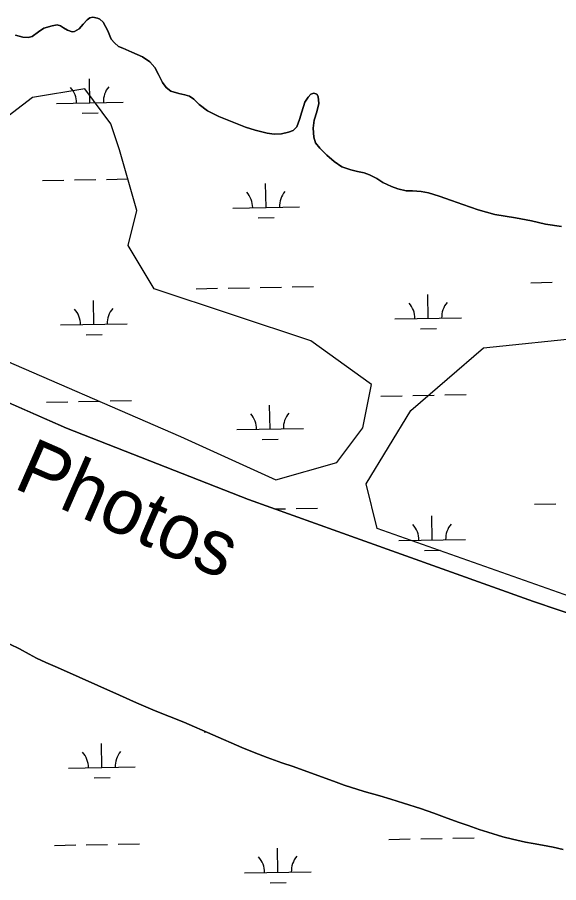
# Model space of a CAD drawing. Extents: x 3914892 to 3953151, y 242587 to 268572.
# Drawn here: x 3946980 to 3947793, y 254726 to 256025 of the extents above; entities that cross this region are included whole.
import ezdxf

# ---------------------------------------------------------------- set-up
doc = ezdxf.new("R2010")
doc.units = 0
for name, color, linetype in [('V-RIVR-IDEN', 7, 'Continuous'), ('V-SITE-VEGE', 7, 'Continuous'), ('V-TOPO-SHOR', 7, 'Continuous'), ('V-WETL-SWMP', 7, 'Continuous')]:
    doc.layers.add(name, color=color, linetype=linetype)

msp = doc.modelspace()

# ---------------------------------------------------------------- linework, layer by layer
at = {"layer": 'V-SITE-VEGE'}
for points in [[(3946925.1, 255526.5), (3947225.1, 255396.1), (3947368.6, 255330.9), (3947459.9, 255357), (3947499, 255409.2), (3947512.1, 255474.4), (3947420.8, 255539.6), (3947186, 255617.8), (3947146.9, 255683.1), (3947159.9, 255735.2), (3947133.8, 255826.5), (3947120.8, 255865.7), (3947081.6, 255917.8), (3947003.4, 255904.8), (3946951.2, 255865.7)], [(3947809.7, 255156.1), (3947520.6, 255258.3), (3947503.8, 255325.1), (3947570.8, 255435.1), (3947679.8, 255529.4), (3947834.8, 255545.1)]]:
    msp.add_lwpolyline(points, dxfattribs=at)
at = {"layer": 'V-TOPO-SHOR'}
for points in [[(3947613.3, 255757.1), (3947597.6, 255762), (3947586.5, 255763.9), (3947573.4, 255764.7), (3947563.8, 255765.1), (3947551.7, 255767.8), (3947541.8, 255771.2), (3947528.9, 255777.3), (3947520.1, 255783.2), (3947508.8, 255789), (3947500.9, 255791.9), (3947490.7, 255793.8), (3947480.8, 255796.6), (3947467.5, 255801.1), (3947455.9, 255808.9), (3947445.1, 255818.4), (3947434.3, 255828.9), (3947428, 255837), (3947425.4, 255845.4), (3947424.2, 255858.8), (3947426, 255871.1), (3947429.9, 255883.4), (3947432.7, 255895.9), (3947432.1, 255906.5), (3947430.1, 255909.9), (3947425.2, 255911.3), (3947421, 255910), (3947416.7, 255905.7), (3947412, 255897.8), (3947407.4, 255883.5), (3947404.1, 255871.8), (3947399.9, 255861.1), (3947394.2, 255855.4), (3947387.6, 255853.1), (3947377, 255850.5), (3947366.1, 255849.9), (3947355.5, 255851.6), (3947337.5, 255855.9), (3947322.8, 255860.5), (3947305.4, 255867.5), (3947282.8, 255876.4), (3947265.6, 255885.2), (3947253.4, 255894.6), (3947245.1, 255902.5), (3947238.8, 255907.1), (3947231.9, 255909.2), (3947222.8, 255910.8), (3947210.9, 255914.7), (3947203.6, 255920.2), (3947198.1, 255927.7), (3947192.3, 255939.7), (3947186.7, 255950), (3947179.2, 255958.6), (3947168.2, 255966.2), (3947152.4, 255973.2), (3947138.9, 255978.8), (3947132.4, 255981.4), (3947126.3, 255986.9), (3947121.2, 255992.6), (3947119.1, 255997.4), (3947116.4, 256005.2), (3947109.4, 256018), (3947104.5, 256022.7), (3947100.7, 256024.3), (3947093.8, 256025.4), (3947089.2, 256024.5), (3947085.4, 256021.6), (3947079.3, 256015.3), (3947073.4, 256008.2), (3947066.2, 256004.1), (3947062.6, 256003.8), (3947055.6, 256006.1), (3947049.7, 256009.8), (3947045.4, 256012.8), (3947040.4, 256013.9), (3947032.6, 256012.8), (3947020.4, 256009), (3947012, 256003.6), (3947002.5, 255996.7), (3946996.7, 255995), (3946988.7, 255995.3), (3946977.8, 255998.7)], [(3945916.1, 255951.8), (3946012, 255900.5), (3946137.4, 255833.6), (3946294.5, 255753.9), (3946480.1, 255668.6), (3946605.9, 255605.7), (3946743.7, 255543.1), (3946897.2, 255477.8), (3947054, 255408.5)], [(3947796.9, 255711.2), (3947773.2, 255715.1), (3947752.2, 255719.8), (3947728.2, 255724.2), (3947697.2, 255729.6), (3947671.8, 255736.4), (3947649, 255744.3), (3947632.1, 255750.5), (3947613.3, 255757.1)], [(3947054, 255408.5), (3947327.2, 255301.4), (3947494.9, 255241.7), (3947755, 255148.5), (3947950.8, 255082.4), (3948229.1, 254999.4), (3948395.6, 254958.1), (3948525.2, 254923.7), (3948705.2, 254879.3)], [(3947799.8, 254776.4), (3947784.7, 254779.6), (3947768.5, 254782.7), (3947754.5, 254785.1), (3947742.9, 254787.2), (3947723.5, 254791.8), (3947709.1, 254795.4), (3947686.6, 254802.2), (3947673.7, 254806.5), (3947656.9, 254812.3), (3947643.3, 254817), (3947625.3, 254823.5), (3947605.5, 254830.8), (3947585.7, 254837.8), (3947560, 254845.9), (3947541.1, 254851.8), (3947524.5, 254856.8), (3947500.9, 254863.4), (3947470.8, 254872.9), (3947458.7, 254877.2), (3947394.2, 254900.8), (3947377.2, 254906.4), (3947355.2, 254914.3), (3947335.7, 254921.7), (3947317.4, 254929.4), (3947230.3, 254967.3), (3947187.3, 254984.5), (3947159.4, 254996.4), (3947133.8, 255008.1), (3947040.6, 255049.7), (3947023, 255057), (3947009.3, 255063.3), (3946998.4, 255069.4), (3946983.8, 255077.3), (3946969, 255084.5)]]:
    msp.add_lwpolyline(points, dxfattribs=at)
at = {"layer": 'V-WETL-SWMP'}
for p, q in [((3947089.2, 256024.5), (3947093.8, 256025.4)), ((3947093.8, 256025.4), (3947100.7, 256024.3)), ((3947020.4, 256009), (3947032.6, 256012.8)), ((3947032.6, 256012.8), (3947040.4, 256013.9)), ((3947040.4, 256013.9), (3947045.4, 256012.8)), ((3947045.4, 256012.8), (3947049.7, 256009.8)), ((3947073.4, 256008.2), (3947079.3, 256015.3)), ((3947079.3, 256015.3), (3947085.4, 256021.6)), ((3947085.4, 256021.6), (3947089.2, 256024.5)), ((3947100.7, 256024.3), (3947104.5, 256022.7)), ((3947104.5, 256022.7), (3947109.4, 256018)), ((3947109.4, 256018), (3947116.4, 256005.2)), ((3947002.5, 255996.7), (3947012, 256003.6)), ((3947012, 256003.6), (3947020.4, 256009)), ((3947049.7, 256009.8), (3947055.6, 256006.1)), ((3947055.6, 256006.1), (3947062.6, 256003.8)), ((3947062.6, 256003.8), (3947066.2, 256004.1)), ((3947066.2, 256004.1), (3947073.4, 256008.2)), ((3947116.4, 256005.2), (3947119.1, 255997.4)), ((3946977.8, 255998.7), (3946988.7, 255995.3)), ((3946988.7, 255995.3), (3946996.7, 255995)), ((3946996.7, 255995), (3947002.5, 255996.7)), ((3947119.1, 255997.4), (3947121.2, 255992.6)), ((3947121.2, 255992.6), (3947126.3, 255986.9)), ((3947126.3, 255986.9), (3947132.4, 255981.4)), ((3947132.4, 255981.4), (3947138.9, 255978.8)), ((3947138.9, 255978.8), (3947152.4, 255973.2)), ((3947152.4, 255973.2), (3947168.2, 255966.2)), ((3947168.2, 255966.2), (3947179.2, 255958.6)), ((3947179.2, 255958.6), (3947186.7, 255950)), ((3947186.7, 255950), (3947192.3, 255939.7)), ((3947192.3, 255939.7), (3947198.1, 255927.7)), ((3947089.4, 255897.1), (3947088.8, 255933.1)), ((3947198.1, 255927.7), (3947203.6, 255920.2)), ((3947203.6, 255920.2), (3947210.9, 255914.7)), ((3947210.9, 255914.7), (3947222.8, 255910.8)), ((3947222.8, 255910.8), (3947231.9, 255909.2)), ((3947231.9, 255909.2), (3947238.8, 255907.1)), ((3947416.7, 255905.7), (3947421, 255910)), ((3947421, 255910), (3947425.2, 255911.3)), ((3947425.2, 255911.3), (3947430.1, 255909.9)), ((3947430.1, 255909.9), (3947432.1, 255906.5)), ((3947039.4, 255896.2), (3947139.4, 255898)), ((3947238.8, 255907.1), (3947245.1, 255902.5)), ((3947245.1, 255902.5), (3947253.4, 255894.6)), ((3947407.4, 255883.5), (3947412, 255897.8)), ((3947412, 255897.8), (3947416.7, 255905.7)), ((3947432.7, 255895.9), (3947429.9, 255883.4)), ((3947432.1, 255906.5), (3947432.7, 255895.9)), ((3947253.4, 255894.6), (3947265.6, 255885.2)), ((3947265.6, 255885.2), (3947282.8, 255876.4)), ((3947404.1, 255871.8), (3947407.4, 255883.5)), ((3947429.9, 255883.4), (3947426, 255871.1)), ((3947077.7, 255881.5), (3947101.7, 255881.9)), ((3947282.8, 255876.4), (3947305.4, 255867.5)), ((3947399.9, 255861.1), (3947404.1, 255871.8)), ((3947426, 255871.1), (3947424.2, 255858.8)), ((3947305.4, 255867.5), (3947322.8, 255860.5)), ((3947322.8, 255860.5), (3947337.5, 255855.9)), ((3947394.2, 255855.4), (3947399.9, 255861.1)), ((3947424.2, 255858.8), (3947425.4, 255845.4)), ((3947337.5, 255855.9), (3947355.5, 255851.6)), ((3947355.5, 255851.6), (3947366.1, 255849.9)), ((3947366.1, 255849.9), (3947377, 255850.5)), ((3947377, 255850.5), (3947387.6, 255853.1)), ((3947387.6, 255853.1), (3947394.2, 255855.4)), ((3947425.4, 255845.4), (3947428, 255837)), ((3947428, 255837), (3947434.3, 255828.9)), ((3947434.3, 255828.9), (3947445.1, 255818.4)), ((3947445.1, 255818.4), (3947455.9, 255808.9)), ((3947455.9, 255808.9), (3947467.5, 255801.1)), ((3947467.5, 255801.1), (3947480.8, 255796.6)), ((3947480.8, 255796.6), (3947490.7, 255793.8)), ((3947490.7, 255793.8), (3947500.9, 255791.9)), ((3947500.9, 255791.9), (3947508.8, 255789)), ((3947018.1, 255780.4), (3947050.1, 255781)), ((3947066.1, 255781.3), (3947098.1, 255781.8)), ((3947114.1, 255782.1), (3947146.1, 255782.7)), ((3947508.8, 255789), (3947520.1, 255783.2)), ((3947520.1, 255783.2), (3947528.9, 255777.3)), ((3947353.7, 255740), (3947353.1, 255776)), ((3947528.9, 255777.3), (3947541.8, 255771.2)), ((3947541.8, 255771.2), (3947551.7, 255767.8)), ((3947551.7, 255767.8), (3947563.8, 255765.1)), ((3947563.8, 255765.1), (3947573.4, 255764.7)), ((3947573.4, 255764.7), (3947586.5, 255763.9)), ((3947586.5, 255763.9), (3947597.6, 255762)), ((3947597.6, 255762), (3947613.3, 255757.1)), ((3947613.3, 255757.1), (3947632.1, 255750.5)), ((3947303.7, 255739.1), (3947403.7, 255740.9)), ((3947632.1, 255750.5), (3947649, 255744.3)), ((3947649, 255744.3), (3947671.8, 255736.4)), ((3947671.8, 255736.4), (3947697.2, 255729.6)), ((3947697.2, 255729.6), (3947728.2, 255724.2)), ((3947342, 255724.3), (3947366, 255724.8)), ((3947728.2, 255724.2), (3947752.2, 255719.8)), ((3947752.2, 255719.8), (3947773.1, 255715.1)), ((3947773.1, 255715.1), (3947796.9, 255711.2)), ((3947750.9, 255627), (3947782.9, 255627.6)), ((3947249, 255618), (3947281, 255618.6)), ((3947297, 255618.9), (3947329, 255619.4)), ((3947345, 255619.7), (3947377, 255620.3)), ((3947393, 255620.6), (3947425, 255621.2)), ((3947597.2, 255573.5), (3947596.6, 255609.5)), ((3947095.4, 255564.5), (3947094.7, 255600.5)), ((3947547.2, 255572.6), (3947647.2, 255574.4)), ((3947045.4, 255563.6), (3947145.4, 255565.4)), ((3947585.5, 255557.8), (3947609.5, 255558.3)), ((3947083.7, 255548.9), (3947107.7, 255549.3)), ((3947054, 255408.5), (3946897.2, 255477.8)), ((3947525.9, 255456.8), (3947557.9, 255457.3)), ((3947573.9, 255457.6), (3947605.9, 255458.2)), ((3947621.9, 255458.5), (3947653.9, 255459)), ((3947024.1, 255447.8), (3947056.1, 255448.4)), ((3947072, 255448.6), (3947104, 255449.2)), ((3947120, 255449.5), (3947152, 255450.1)), ((3947359.7, 255407.3), (3947359, 255443.3)), ((3947327.2, 255301.4), (3947054, 255408.5)), ((3947309.7, 255406.5), (3947409.7, 255408.2)), ((3947348, 255391.7), (3947372, 255392.1)), ((3947494.9, 255241.7), (3947327.2, 255301.4)), ((3947366.6, 255287.4), (3947383, 255287.7)), ((3947399, 255288), (3947431, 255288.5)), ((3947756.8, 255294.4), (3947788.8, 255294.9)), ((3947603.2, 255240.9), (3947602.5, 255276.9)), ((3947755, 255148.5), (3947494.9, 255241.7)), ((3947553.2, 255240), (3947653.2, 255241.8)), ((3947591.4, 255225.2), (3947615.4, 255225.7)), ((3947950.8, 255082.4), (3947755, 255148.5)), ((3946969, 255084.5), (3946983.8, 255077.3)), ((3946983.8, 255077.3), (3946998.4, 255069.4)), ((3946998.4, 255069.4), (3947009.3, 255063.3)), ((3947009.3, 255063.3), (3947023, 255057)), ((3947023, 255057), (3947040.6, 255049.7)), ((3947040.6, 255049.7), (3947133.8, 255008.1)), ((3947133.8, 255008.1), (3947159.4, 254996.4)), ((3947159.4, 254996.4), (3947187.3, 254984.5)), ((3947187.3, 254984.5), (3947230.3, 254967.3)), ((3947230.3, 254967.3), (3947317.4, 254929.4)), ((3947260.9, 254952.8), (3947263.6, 254952.8)), ((3947107.3, 254899.3), (3947106.6, 254935.3)), ((3947317.4, 254929.4), (3947335.7, 254921.7)), ((3947335.7, 254921.7), (3947355.2, 254914.3)), ((3947355.2, 254914.3), (3947377.2, 254906.4)), ((3947057.3, 254898.4), (3947157.3, 254900.2)), ((3947377.2, 254906.4), (3947394.2, 254900.8)), ((3947394.2, 254900.8), (3947458.7, 254877.2)), ((3947095.6, 254883.6), (3947119.6, 254884.1)), ((3947458.7, 254877.2), (3947470.8, 254872.9)), ((3947470.8, 254872.9), (3947500.9, 254863.4)), ((3947500.9, 254863.4), (3947524.5, 254856.8)), ((3947524.5, 254856.8), (3947541.1, 254851.8)), ((3947541.1, 254851.8), (3947560, 254845.9)), ((3947560, 254845.9), (3947585.7, 254837.8)), ((3947585.7, 254837.8), (3947605.5, 254830.8)), ((3947605.5, 254830.8), (3947625.3, 254823.5)), ((3947625.3, 254823.5), (3947643.3, 254817)), ((3947643.3, 254817), (3947656.9, 254812.3)), ((3947656.9, 254812.3), (3947673.7, 254806.5)), ((3947673.7, 254806.5), (3947686.6, 254802.2)), ((3947537.8, 254791.5), (3947569.8, 254792.1)), ((3947585.8, 254792.4), (3947617.8, 254792.9)), ((3947633.8, 254793.2), (3947665.8, 254793.8)), ((3947686.6, 254802.2), (3947709.1, 254795.4)), ((3947709.1, 254795.4), (3947723.5, 254791.8)), ((3947723.5, 254791.8), (3947742.9, 254787.2)), ((3947036, 254782.5), (3947068, 254783.1)), ((3947084, 254783.4), (3947115.9, 254784)), ((3947131.9, 254784.3), (3947163.9, 254784.8)), ((3947371.6, 254742.1), (3947370.9, 254778.1)), ((3947742.9, 254787.2), (3947754.5, 254785.1)), ((3947754.5, 254785.1), (3947768.5, 254782.7)), ((3947768.5, 254782.7), (3947784.7, 254779.6)), ((3947784.7, 254779.6), (3947799.8, 254776.4)), ((3947321.6, 254741.2), (3947421.6, 254743)), ((3947359.9, 254726.5), (3947383.9, 254726.9))]:
    msp.add_line(p, q, dxfattribs=at)
for centre, start, end in [((3947144.7, 255898.6), 140.2532, 181.7968), ((3947034.2, 255896.6), 0.2532, 41.7968), ((3947298.5, 255739.5), 0.2532, 41.7968), ((3947409, 255741.4), 140.2532, 181.7968), ((3947542, 255573), 0.2532, 41.7968), ((3947652.4, 255574.9), 140.2532, 181.7968), ((3947040.1, 255564), 0.2532, 41.7968), ((3947150.6, 255566), 140.2532, 181.7968), ((3947304.4, 255406.8), 0.2532, 41.7968), ((3947414.9, 255408.8), 140.2532, 181.7968), ((3947547.9, 255240.4), 0.2532, 41.7968), ((3947658.4, 255242.3), 140.2532, 181.7968), ((3947052, 254898.8), 0.2532, 41.7968), ((3947162.5, 254900.7), 140.2532, 181.7968), ((3947316.3, 254741.6), 0.2532, 41.7968), ((3947426.8, 254743.6), 140.2532, 181.7968)]:
    msp.add_arc(centre, 35.2, start, end, dxfattribs=at)

# ---------------------------------------------------------------- texts
at = {"layer": 'V-RIVR-IDEN'}
msp.add_text('Photos', height=83, rotation=336.3599, dxfattribs=at).set_placement((3946972.7, 255319.7))

doc.saveas('drawing.dxf')
